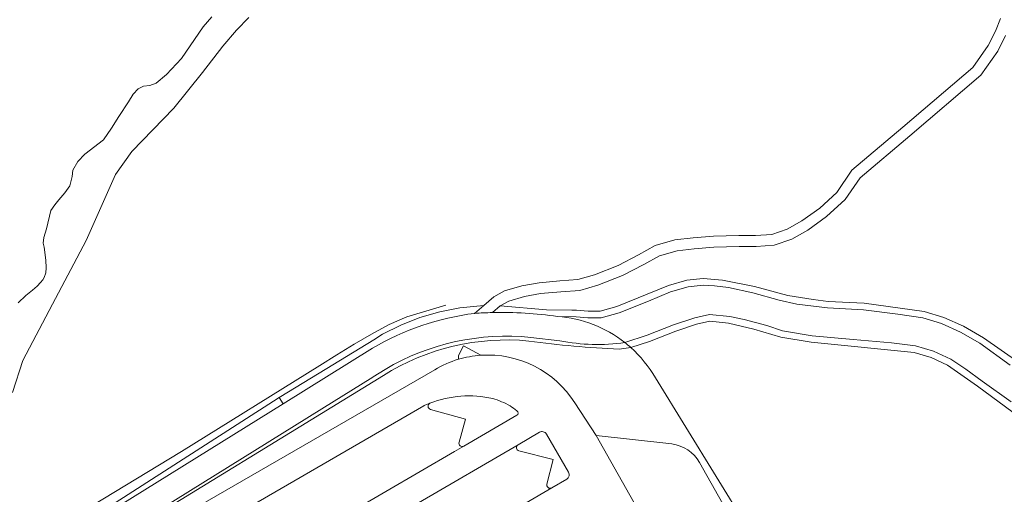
# Model space of a CAD drawing. Header units: metres. Extents: x 197700 to 204338, y 317132 to 325229.
# Tile 513 of 656: x 201233 to 201381, y 320210 to 320282. Entities that reach past the tile are written whole.
import ezdxf

# ---------------------------------------------------------------- set-up
doc = ezdxf.new("R2010")
doc.units = ezdxf.units.M
for name, color, linetype, lineweight in [('B-WE-GR-BOS_LOOF-GV', 40, 'Continuous', 13), ('B-WE-GR-GRAS-GV', 60, 'Continuous', 13), ('B-WE-IE-TERREINAFSCHEIDING_KUNSTMATIG_HEKWERK-G', 20, 'IE-TERREINAFSCHEIDING-KUNSTMATIG', 18), ('B-WE-OG-TERREIN_CULTUURSCHEIDING-GV', 7, 'Continuous', 18), ('B-WE-OG-TERREIN_ERF-GV', 7, 'Continuous', 18), ('B-WE-OG-WATER_GREPPEL-GV', 160, 'Continuous', 18), ('B-WE-VH-VERHARDING_ASFALT-GV', 252, 'Continuous', 18), ('B-WE-VH-VERHARDING_BETONSTRAATSTEEN-GV', 252, 'Continuous', 18), ('B-WE-VH-VERHARDING_GESLOTEN-GV', 252, 'Continuous', 18), ('B-WE-VH-VERHARDING_HALFVERHARDING_GRIND-GV', 252, 'Continuous', 18)]:
    doc.layers.add(name, color=color, linetype=linetype, lineweight=lineweight)
doc.linetypes.add('IE-TERREINAFSCHEIDING-KUNSTMATIG', pattern='A,4,[82,NLCS.SHX,S=0.75,R=90,X=0,Y=0],4,-2', length=10)

msp = doc.modelspace()

# ---------------------------------------------------------------- linework, layer by layer
at = {"layer": 'B-WE-GR-BOS_LOOF-GV'}
for points in [[(201267.756, 320281.932), (201265.893, 320280.061), (201263.831, 320277.639), (201260.814, 320273.696), (201256.479, 320268.364), (201250.227, 320261.842), (201247.756, 320258.413), (201243.368, 320248.477), (201238.307, 320238.979), (201233.862, 320230.515), (201232.34, 320225.705)], [(201233.158, 320239.178), (201234.315, 320240.233), (201235.322, 320241.039), (201236.019, 320241.652), (201236.532, 320242.183), (201236.878, 320242.608), (201237.082, 320242.973), (201237.326, 320243.666), (201237.354, 320244.393), (201237.297, 320245.554), (201237.068, 320247.52), (201236.927, 320248.098), (201236.998, 320248.972), (201237.397, 320250.266), (201238.07, 320252.995), (201238.646, 320253.861), (201239.244, 320254.612), (201240.157, 320255.634), (201240.898, 320256.682), (201241.276, 320258.115), (201241.37, 320259.057), (201242.137, 320260.369), (201243.154, 320261.424), (201245.983, 320263.615), (201247.171, 320265.335), (201248.244, 320267.103), (201249.704, 320269.314), (201250.411, 320270.455), (201251.148, 320271.261), (201251.948, 320271.64), (201252.904, 320271.753), (201253.853, 320272.096), (201255.38, 320273.373), (201257.671, 320275.791), (201260.894, 320280.542), (201262.205, 320282.053)], [(201246.31, 320208.256), (201271.418, 320224.425), (201272.297, 320224.962), (201278.286, 320228.62), (201286.461, 320233.625), (201287.769, 320234.435), (201290.52, 320235.814), (201293.382, 320236.943), (201296.334, 320237.811), (201299.352, 320238.412), (201302.957, 320238.773), (201304.462, 320240.056), (201306.046, 320240.931), (201308.651, 320241.719), (201311.217, 320242.178), (201314.333, 320242.442), (201317.033, 320242.658), (201319.513, 320243.368), (201323.066, 320244.743), (201326.135, 320246.356), (201328.621, 320247.734), (201331.58, 320248.588), (201334.319, 320248.906), (201337.348, 320249.137), (201341.161, 320249.242), (201343.679, 320249.256), (201346.109, 320249.41), (201348.412, 320250.198), (201350.601, 320251.455), (201353.275, 320253.372), (201355.858, 320255.719), (201358.1, 320259.026), (201365.724, 320265.476), (201376.202, 320274.431), (201378.542, 320277.726), (201379.607, 320279.904), (201380.381, 320281.791)], [(201381.113, 320279.228), (201379.966, 320276.881), (201377.43, 320273.309), (201366.793, 320264.219), (201359.338, 320257.913), (201357.113, 320254.63), (201354.314, 320252.087), (201351.495, 320250.065), (201349.096, 320248.689), (201346.434, 320247.778), (201343.736, 320247.607), (201341.189, 320247.592), (201337.433, 320247.489), (201334.477, 320247.263), (201331.906, 320246.965), (201329.258, 320246.2), (201326.919, 320244.904), (201323.75, 320243.238), (201320.039, 320241.803), (201317.328, 320241.026), (201314.469, 320240.798), (201311.432, 320240.541), (201309.037, 320240.112), (201306.691, 320239.402), (201305.406, 320238.693), (201312.36, 320238.082), (201316.12, 320238.051), (201316.831, 320238.036), (201318.579, 320237.89), (201320.394, 320237.912), (201322.884, 320238.614), (201330.596, 320241.747), (201333.358, 320242.555), (201335.808, 320242.804), (201338.707, 320242.567), (201343.494, 320241.614), (201348.501, 320240.272), (201352.281, 320239.663), (201354.539, 320239.378), (201359.946, 320239.084), (201368.936, 320237.868), (201371.887, 320236.974), (201374.819, 320235.653), (201377.804, 320233.925), (201398.505, 320219.482)], [(201392.749, 320214.955), (201376.902, 320226.676), (201372.442, 320229.826), (201369.982, 320230.945), (201367.429, 320231.713), (201351.998, 320233.232), (201347.466, 320233.999), (201343.394, 320235.227), (201339.634, 320236.106), (201336.806, 320236.392), (201334.821, 320235.948), (201331.725, 320234.912), (201327.758, 320233.346), (201324.981, 320232.442)], [(201328.65, 320227.924), (201346.875, 320198.328), (201353.164, 320187.778)]]:
    msp.add_lwpolyline(points, dxfattribs=at)
msp.add_lwpolyline([(201324.981, 320232.442, -0.0795099), (201328.65, 320227.924)], format="xyb", dxfattribs=at)
at = {"layer": 'B-WE-GR-GRAS-GV'}
for points in [[(201310.001, 320233.964, 0.161735), (201288.184, 320229.176)], [(201287.908, 320228.279, -0.1658592), (201309.703, 320233.423)], [(201309.703, 320233.423, 0.0213365), (201323.209, 320232.199)], [(201324.079, 320233.2, -0.0867072), (201314.355, 320233.463)], [(201324.981, 320232.442, 0.0156494), (201324.079, 320233.2)]]:
    msp.add_lwpolyline(points, format="xyb", dxfattribs=at)
for points in [[(201314.355, 320233.463), (201310.001, 320233.964)], [(201323.209, 320232.199), (201324.981, 320232.442)], [(201288.184, 320229.176), (201286.386, 320228.056), (201286.311, 320228.009), (201278.664, 320223.247), (201244.878, 320202.207)], [(201245.19, 320202.072), (201287.908, 320228.279)]]:
    msp.add_lwpolyline(points, dxfattribs=at)
at = {"layer": 'B-WE-IE-TERREINAFSCHEIDING_KUNSTMATIG_HEKWERK-G'}
for points in [[(201237.64, 320204.709), (201257.661, 320216.863), (201278.362, 320229.752), (201280.933, 320231.348), (201283.503, 320232.94), (201286.133, 320234.445), (201288.775, 320235.93), (201291.423, 320237.033), (201297.259, 320238.782)], [(201324.981, 320232.442), (201323.209, 320232.199)], [(201245.19, 320202.072), (201287.908, 320228.279)]]:
    msp.add_lwpolyline(points, dxfattribs=at)
for points in [[(201287.908, 320228.279, -0.1658592), (201309.703, 320233.423)], [(201323.209, 320232.199, -0.0213365), (201309.703, 320233.423)]]:
    msp.add_lwpolyline(points, format="xyb", dxfattribs=at)
at = {"layer": 'B-WE-OG-TERREIN_CULTUURSCHEIDING-GV'}
for points in [[(201398.505, 320219.482), (201377.804, 320233.925), (201374.819, 320235.653), (201371.887, 320236.974), (201368.936, 320237.868), (201359.946, 320239.084), (201354.539, 320239.378), (201352.281, 320239.663), (201348.501, 320240.272), (201343.494, 320241.614), (201338.707, 320242.567), (201335.808, 320242.804), (201333.358, 320242.555), (201330.596, 320241.747), (201322.884, 320238.614), (201320.394, 320237.912), (201318.579, 320237.89), (201316.831, 320238.036), (201316.12, 320238.051), (201312.36, 320238.082), (201305.406, 320238.693), (201304.24, 320237.699)], [(201313.997, 320237.095), (201316.779, 320237.037), (201318.543, 320236.889), (201320.538, 320236.914), (201323.209, 320237.667), (201327.641, 320239.429), (201330.925, 320240.801), (201333.551, 320241.569), (201335.818, 320241.8), (201337.518, 320241.719), (201339.618, 320241.431), (201343.256, 320240.642), (201347.216, 320239.562), (201349.855, 320238.961), (201354.449, 320238.381), (201359.852, 320238.088), (201364.977, 320237.464), (201368.723, 320236.888), (201371.535, 320236.036), (201374.362, 320234.762), (201377.263, 320233.083), (201381.839, 320229.806)], [(201302.957, 320238.773), (201299.352, 320238.412), (201296.334, 320237.811), (201293.382, 320236.943), (201290.52, 320235.814), (201287.769, 320234.435), (201286.461, 320233.625), (201278.286, 320228.62), (201272.297, 320224.962), (201272.898, 320224.015), (201286.292, 320232.356)], [(201301.561, 320237.567), (201302.957, 320238.773)], [(201381.951, 320224.333), (201377.61, 320227.409), (201375.174, 320229.212), (201372.942, 320230.697), (201370.335, 320231.883), (201367.627, 320232.698), (201364.046, 320233.136), (201358.286, 320233.674), (201352.131, 320234.224), (201347.695, 320234.975), (201345.334, 320235.749), (201341.97, 320236.638), (201339.799, 320237.094), (201336.746, 320237.403), (201334.553, 320236.913), (201331.382, 320235.852), (201327.419, 320234.287), (201324.079, 320233.2)], [(201324.981, 320232.442), (201327.758, 320233.346), (201331.725, 320234.912), (201334.821, 320235.948), (201336.806, 320236.392), (201339.634, 320236.106), (201343.394, 320235.227), (201347.466, 320233.999), (201351.998, 320233.232), (201367.429, 320231.713), (201369.982, 320230.945), (201372.442, 320229.826), (201376.902, 320226.676), (201392.749, 320214.955)], [(201242.922, 320205.348), (201272.898, 320224.015), (201272.297, 320224.962), (201271.418, 320224.425), (201246.31, 320208.256), (201231.88, 320199.3), (201222.053, 320193.2), (201223.08, 320191.442), (201223.836, 320190.404), (201224.985, 320189.322), (201225.803, 320188.364), (201237.954, 320176.002)]]:
    msp.add_lwpolyline(points, dxfattribs=at)
for points in [[(201286.292, 320232.356, -0.104044), (201301.561, 320237.567)], [(201304.24, 320237.699, -0.043627), (201313.997, 320237.095)], [(201324.079, 320233.2, -0.0156494), (201324.981, 320232.442)]]:
    msp.add_lwpolyline(points, format="xyb", dxfattribs=at)
at = {"layer": 'B-WE-OG-TERREIN_ERF-GV'}
for points in [[(201309.703, 320233.423, 0.1658592), (201287.908, 320228.279)], [(201323.209, 320232.199, -0.0213365), (201309.703, 320233.423)], [(201302.491, 320231.293, -0.2758807), (201316.588, 320224.142)], [(201328.65, 320227.924, 0.0795099), (201324.981, 320232.442)], [(201295.599, 320229.12, -0.0627717), (201299.133, 320230.683)], [(201304.277, 320224.807, 0.149031), (201294.881, 320224.109)], [(201294.881, 320224.109, 0.6984142), (201294.955, 320223.173)], [(201306.885, 320223.709, 0.0569803), (201304.277, 320224.807)], [(201307.919, 320222.962, 0.027045), (201306.885, 320223.709)], [(201307.887, 320222.292, 0.5431869), (201307.919, 320222.962)], [(201312.318, 320219.475, 0.4150347), (201311.292, 320219.746)], [(201299.232, 320218.239, 0.6495578), (201299.936, 320217.657)], [(201308.079, 320217.872, 0.6700382), (201308.207, 320216.956)], [(201331.101, 320217.986, -0.2405309), (201335.282, 320215.213)], [(201315.374, 320212.735, 0.4131205), (201315.644, 320213.76)], [(201312.399, 320211.981, 0.6657318), (201313.136, 320211.425)]]:
    msp.add_lwpolyline(points, format="xyb", dxfattribs=at)
for points in [[(201299.133, 320230.683), (201299.133, 320231.262), (201299.919, 320232.7), (201302.491, 320231.293)], [(201324.981, 320232.442), (201323.209, 320232.199)], [(201287.908, 320228.279), (201245.19, 320202.072)], [(201245.564, 320200.224), (201295.599, 320229.12)], [(201353.164, 320187.778), (201346.875, 320198.328), (201328.65, 320227.924)], [(201316.588, 320224.142), (201319.766, 320219.252), (201331.101, 320217.986)], [(201294.955, 320223.173), (201300.2, 320221.71), (201299.232, 320218.239)], [(201299.936, 320217.657), (201307.887, 320222.292)], [(201311.292, 320219.746), (201308.079, 320217.872)], [(201315.644, 320213.76), (201312.318, 320219.475)], [(201308.207, 320216.956), (201313.336, 320215.644), (201312.399, 320211.981)], [(201335.282, 320215.213), (201353.203, 320183.444)], [(201313.136, 320211.425), (201315.374, 320212.735)]]:
    msp.add_lwpolyline(points, dxfattribs=at)
at = {"layer": 'B-WE-OG-WATER_GREPPEL-GV'}
for points in [[(201232.34, 320225.705), (201233.862, 320230.515), (201238.307, 320238.979), (201243.368, 320248.477), (201247.756, 320258.413), (201250.227, 320261.842), (201256.479, 320268.364), (201260.814, 320273.696), (201263.831, 320277.639), (201265.893, 320280.061), (201267.756, 320281.932)], [(201262.205, 320282.053), (201260.894, 320280.542), (201257.671, 320275.791), (201255.38, 320273.373), (201253.853, 320272.096), (201252.904, 320271.753), (201251.948, 320271.64), (201251.148, 320271.261), (201250.411, 320270.455), (201249.704, 320269.314), (201248.244, 320267.103), (201247.171, 320265.335), (201245.983, 320263.615), (201243.154, 320261.424), (201242.137, 320260.369), (201241.37, 320259.057), (201241.276, 320258.115), (201240.898, 320256.682), (201240.157, 320255.634), (201239.244, 320254.612), (201238.646, 320253.861), (201238.07, 320252.995), (201237.397, 320250.266), (201236.998, 320248.972), (201236.927, 320248.098), (201237.068, 320247.52), (201237.297, 320245.554), (201237.354, 320244.393), (201237.326, 320243.666), (201237.082, 320242.973), (201236.878, 320242.608), (201236.532, 320242.183), (201236.019, 320241.652), (201235.322, 320241.039), (201234.315, 320240.233), (201233.158, 320239.178)]]:
    msp.add_lwpolyline(points, dxfattribs=at)
at = {"layer": 'B-WE-VH-VERHARDING_ASFALT-GV'}
for points in [[(201381.839, 320229.806), (201377.263, 320233.083), (201374.362, 320234.762), (201371.535, 320236.036), (201368.723, 320236.888), (201364.977, 320237.464), (201359.852, 320238.088), (201354.449, 320238.381), (201349.855, 320238.961), (201347.216, 320239.562), (201343.256, 320240.642), (201339.618, 320241.431), (201337.518, 320241.719), (201335.818, 320241.8), (201333.551, 320241.569), (201330.925, 320240.801), (201327.641, 320239.429), (201323.209, 320237.667), (201320.538, 320236.914), (201318.543, 320236.889), (201316.779, 320237.037), (201313.997, 320237.095)], [(201324.079, 320233.2), (201327.419, 320234.287), (201331.382, 320235.852), (201334.553, 320236.913), (201336.746, 320237.403), (201339.799, 320237.094), (201341.97, 320236.638), (201345.334, 320235.749), (201347.695, 320234.975), (201352.131, 320234.224), (201358.286, 320233.674), (201364.046, 320233.136), (201367.627, 320232.698), (201370.335, 320231.883), (201372.942, 320230.697), (201375.174, 320229.212), (201377.61, 320227.409), (201381.951, 320224.333)]]:
    msp.add_lwpolyline(points, dxfattribs=at)
msp.add_lwpolyline([(201313.997, 320237.095, -0.1498128), (201324.079, 320233.2)], format="xyb", dxfattribs=at)
at = {"layer": 'B-WE-VH-VERHARDING_BETONSTRAATSTEEN-GV'}
for points in [[(201301.561, 320237.567, 0.104044), (201286.292, 320232.356)], [(201304.24, 320237.699, 0.0120076), (201301.561, 320237.567)], [(201313.997, 320237.095, 0.043627), (201304.24, 320237.699)], [(201324.079, 320233.2, 0.1498128), (201313.997, 320237.095)], [(201288.184, 320229.176, -0.161735), (201310.001, 320233.964)], [(201314.355, 320233.463, 0.0867072), (201324.079, 320233.2)], [(201299.133, 320230.683, -0.055506), (201302.491, 320231.293)], [(201294.003, 320223.738, 0.0283764), (201293.96, 320223.716)], [(201294.955, 320223.173, -0.6984142), (201294.881, 320224.109)], [(201299.936, 320217.657, -0.6495578), (201299.232, 320218.239)], [(201308.207, 320216.956, -0.6700382), (201308.079, 320217.872)], [(201313.136, 320211.425, -0.6657318), (201312.399, 320211.981)]]:
    msp.add_lwpolyline(points, format="xyb", dxfattribs=at)
for points in [[(201302.491, 320231.293), (201299.919, 320232.7), (201299.133, 320231.262), (201299.133, 320230.683)], [(201310.001, 320233.964), (201314.355, 320233.463)], [(201286.292, 320232.356), (201272.898, 320224.015), (201242.922, 320205.348)], [(201286.311, 320228.009), (201286.386, 320228.056), (201288.184, 320229.176)], [(201244.878, 320202.207), (201278.664, 320223.247), (201286.311, 320228.009)], [(201293.96, 320223.716), (201252.169, 320199.463)], [(201294.881, 320224.109), (201294.003, 320223.738)], [(201299.232, 320218.239), (201300.2, 320221.71), (201294.955, 320223.173)], [(201308.079, 320217.872), (201248.375, 320183.055), (201254.985, 320181.315)], [(201252.389, 320199.454), (201256.764, 320198.279), (201256.172, 320196.075), (201253.87, 320196.693), (201252.253, 320189.848), (201298.573, 320216.861), (201299.936, 320217.657)], [(201312.399, 320211.981), (201313.336, 320215.644), (201308.207, 320216.956)], [(201254.985, 320181.315), (201253.762, 320176.667), (201313.136, 320211.425)]]:
    msp.add_lwpolyline(points, dxfattribs=at)
at = {"layer": 'B-WE-VH-VERHARDING_GESLOTEN-GV'}
for points in [[(201380.381, 320281.791), (201379.607, 320279.904), (201378.542, 320277.726), (201376.202, 320274.431), (201365.724, 320265.476), (201358.1, 320259.026), (201355.858, 320255.719), (201353.275, 320253.372), (201350.601, 320251.455), (201348.412, 320250.198), (201346.109, 320249.41), (201343.679, 320249.256), (201341.161, 320249.242), (201337.348, 320249.137), (201334.319, 320248.906), (201331.58, 320248.588), (201328.621, 320247.734), (201326.135, 320246.356), (201323.066, 320244.743), (201319.513, 320243.368), (201317.033, 320242.658), (201314.333, 320242.442), (201311.217, 320242.178), (201308.651, 320241.719), (201306.046, 320240.931), (201304.462, 320240.056), (201302.957, 320238.773)], [(201304.24, 320237.699), (201305.406, 320238.693), (201306.691, 320239.402), (201309.037, 320240.112), (201311.432, 320240.541), (201314.469, 320240.798), (201317.328, 320241.026), (201320.039, 320241.803), (201323.75, 320243.238), (201326.919, 320244.904), (201329.258, 320246.2), (201331.906, 320246.965), (201334.477, 320247.263), (201337.433, 320247.489), (201341.189, 320247.592), (201343.736, 320247.607), (201346.434, 320247.778), (201349.096, 320248.689), (201351.495, 320250.065), (201354.314, 320252.087), (201357.113, 320254.63), (201359.338, 320257.913), (201366.793, 320264.219), (201377.43, 320273.309), (201379.966, 320276.881), (201381.113, 320279.228)], [(201302.957, 320238.773), (201301.561, 320237.567)], [(201295.599, 320229.12), (201245.564, 320200.224)], [(201252.169, 320199.463), (201293.96, 320223.716)], [(201294.003, 320223.738), (201294.881, 320224.109)], [(201341.521, 320180.742), (201319.766, 320219.252), (201316.588, 320224.142)], [(201307.887, 320222.292), (201299.936, 320217.657), (201298.573, 320216.861), (201252.253, 320189.848), (201246.403, 320186.437)], [(201247.532, 320182.564), (201248.375, 320183.055), (201308.079, 320217.872), (201311.292, 320219.746)], [(201312.318, 320219.475), (201315.644, 320213.76)], [(201315.374, 320212.735), (201313.136, 320211.425), (201253.762, 320176.667), (201251.259, 320175.202)]]:
    msp.add_lwpolyline(points, dxfattribs=at)
for points in [[(201301.561, 320237.567, -0.0120076), (201304.24, 320237.699)], [(201302.491, 320231.293, 0.055506), (201299.133, 320230.683)], [(201316.588, 320224.142, 0.2758807), (201302.491, 320231.293)], [(201299.133, 320230.683, 0.0627717), (201295.599, 320229.12)], [(201294.881, 320224.109, -0.149031), (201304.277, 320224.807)], [(201293.96, 320223.716, -0.0283764), (201294.003, 320223.738)], [(201304.277, 320224.807, -0.0569803), (201306.885, 320223.709)], [(201306.885, 320223.709, -0.027045), (201307.919, 320222.962)], [(201307.919, 320222.962, -0.5431869), (201307.887, 320222.292)], [(201311.292, 320219.746, -0.4150347), (201312.318, 320219.475)], [(201315.644, 320213.76, -0.4131205), (201315.374, 320212.735)]]:
    msp.add_lwpolyline(points, format="xyb", dxfattribs=at)
at = {"layer": 'B-WE-VH-VERHARDING_HALFVERHARDING_GRIND-GV'}
for points in [[(201331.101, 320217.986), (201319.766, 320219.252), (201341.521, 320180.742)], [(201353.203, 320183.444), (201335.282, 320215.213)]]:
    msp.add_lwpolyline(points, dxfattribs=at)
msp.add_lwpolyline([(201335.282, 320215.213, 0.2405309), (201331.101, 320217.986)], format="xyb", dxfattribs=at)

doc.saveas('drawing.dxf')
